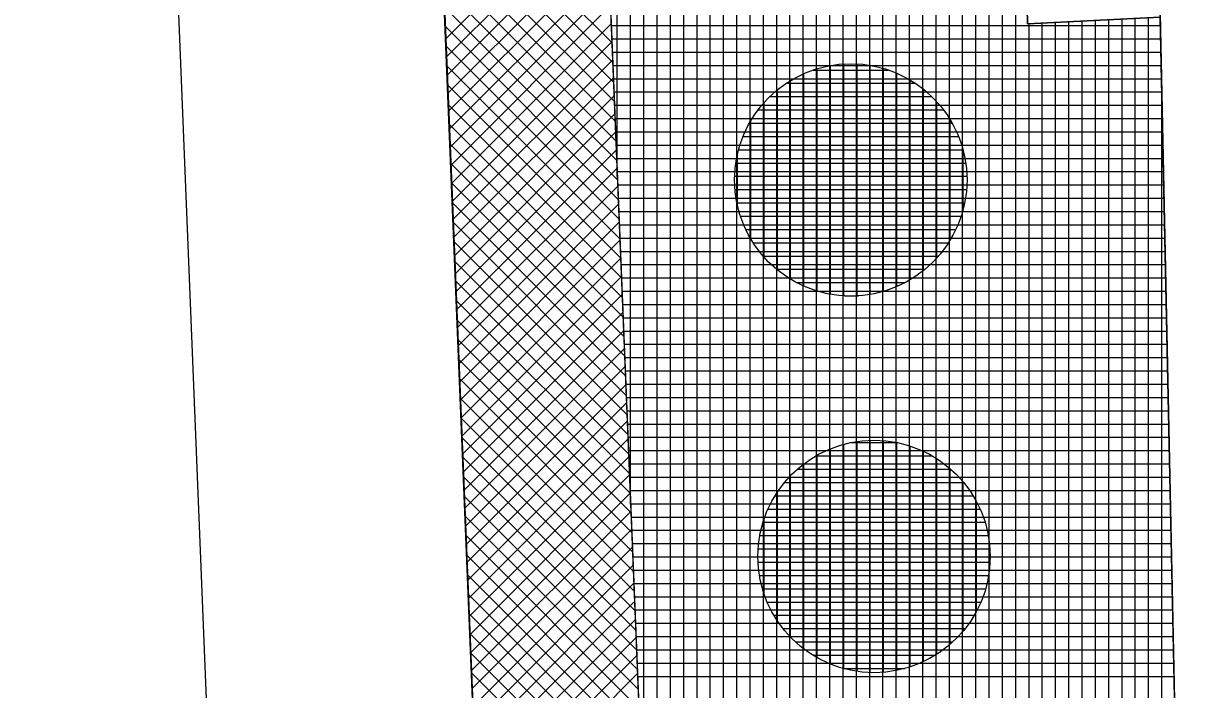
# Model space of a CAD drawing. Extents: x -565346 to -564154, y -1097386 to -1095620.
# Drawn here: x -564346.67 to -564328.86, y -1095775.51 to -1095765.48 of the extents above; entities that cross this region are included whole.
import ezdxf

# ---------------------------------------------------------------- set-up
doc = ezdxf.new("R2010")
doc.units = 0
for name, color, linetype in [('Vrstva 1', 7, 'Continuous'), ('Vrstva 13', 7, 'Continuous'), ('Vrstva 41', 7, 'Continuous'), ('Vrstva 42', 7, 'Continuous'), ('Vrstva 43', 7, 'Continuous'), ('Vrstva 44', 7, 'Continuous')]:
    doc.layers.add(name, color=color, linetype=linetype)

msp = doc.modelspace()

# ---------------------------------------------------------------- linework, layer by layer
at = {"layer": 'Vrstva 1'}
for p, q in [((-564338.22, -1095817.34), (-564343.82, -1095679.33)), ((-564346.67, -1095707.8), (-564343.14, -1095794.87))]:
    msp.add_line(p, q, dxfattribs=at)
at = {"layer": 'Vrstva 13'}
msp.add_line((-564330.25, -1095732.13), (-564328.86, -1095798.5), dxfattribs=at)
at = {"layer": 'Vrstva 41'}
for points in [[(-564331.946, -1095698.419), (-564333.943, -1095698.519), (-564332.25, -1095732.172), (-564331.552, -1095765.483), (-564329.554, -1095765.383), (-564330.25, -1095732.13)], [(-564339.576, -1095722.251), (-564342.067, -1095722.352), (-564338.22, -1095817.34), (-564334.985, -1095897.209), (-564332.487, -1095897.108), (-564335.722, -1095817.239)]]:
    msp.add_lwpolyline(points, close=True, dxfattribs=at)
at = {"layer": 'Vrstva 42'}
for p, q in [((-564340.414, -1095763.168), (-564337.81, -1095765.772)), ((-564337.91, -1095763.307), (-564340.311, -1095765.708)), ((-564340.402, -1095763.462), (-564337.798, -1095766.066)), ((-564337.899, -1095763.579), (-564340.3, -1095765.98)), ((-564340.39, -1095763.757), (-564337.786, -1095766.361)), ((-564337.888, -1095763.851), (-564340.289, -1095766.252)), ((-564340.378, -1095764.052), (-564337.774, -1095766.656)), ((-564337.877, -1095764.123), (-564340.278, -1095766.524)), ((-564340.366, -1095764.347), (-564337.762, -1095766.951)), ((-564337.866, -1095764.394), (-564340.267, -1095766.796)), ((-564340.355, -1095764.642), (-564337.75, -1095767.246)), ((-564337.855, -1095764.666), (-564340.256, -1095767.067)), ((-564340.343, -1095764.936), (-564337.738, -1095767.54)), ((-564337.844, -1095764.938), (-564340.245, -1095767.339)), ((-564340.331, -1095765.231), (-564337.726, -1095767.835)), ((-564337.833, -1095765.21), (-564340.234, -1095767.611)), ((-564340.319, -1095765.526), (-564337.715, -1095768.13)), ((-564337.822, -1095765.482), (-564340.223, -1095767.883)), ((-564337.811, -1095765.753), (-564340.212, -1095768.155)), ((-564340.307, -1095765.821), (-564337.703, -1095768.425)), ((-564340.295, -1095766.115), (-564337.691, -1095768.72)), ((-564337.8, -1095766.025), (-564340.201, -1095768.427)), ((-564337.789, -1095766.297), (-564340.19, -1095768.698)), ((-564340.283, -1095766.41), (-564337.679, -1095769.014)), ((-564337.778, -1095766.569), (-564340.179, -1095768.97)), ((-564340.271, -1095766.705), (-564337.667, -1095769.309)), ((-564340.259, -1095767), (-564337.655, -1095769.604)), ((-564337.767, -1095766.841), (-564340.168, -1095769.242)), ((-564337.756, -1095767.113), (-564340.157, -1095769.514)), ((-564340.247, -1095767.295), (-564337.643, -1095769.899)), ((-564337.745, -1095767.384), (-564340.146, -1095769.786)), ((-564340.235, -1095767.589), (-564337.631, -1095770.194)), ((-564337.734, -1095767.656), (-564340.135, -1095770.058)), ((-564340.223, -1095767.884), (-564337.619, -1095770.488)), ((-564337.723, -1095767.928), (-564340.124, -1095770.329)), ((-564340.211, -1095768.179), (-564337.607, -1095770.783)), ((-564337.712, -1095768.2), (-564340.113, -1095770.601)), ((-564340.199, -1095768.474), (-564337.595, -1095771.078)), ((-564337.701, -1095768.472), (-564340.102, -1095770.873)), ((-564340.187, -1095768.768), (-564337.583, -1095771.373)), ((-564337.69, -1095768.743), (-564340.091, -1095771.145)), ((-564340.175, -1095769.063), (-564337.571, -1095771.668)), ((-564337.679, -1095769.015), (-564340.08, -1095771.417)), ((-564337.668, -1095769.287), (-564340.069, -1095771.689)), ((-564340.163, -1095769.358), (-564337.559, -1095771.962)), ((-564340.152, -1095769.653), (-564337.547, -1095772.257)), ((-564337.657, -1095769.559), (-564340.058, -1095771.96)), ((-564337.646, -1095769.831), (-564340.047, -1095772.232)), ((-564340.14, -1095769.948), (-564337.535, -1095772.552)), ((-564337.634, -1095770.102), (-564340.036, -1095772.504)), ((-564340.128, -1095770.242), (-564337.523, -1095772.847)), ((-564337.623, -1095770.374), (-564340.025, -1095772.776)), ((-564340.116, -1095770.537), (-564337.511, -1095773.142)), ((-564337.612, -1095770.646), (-564340.014, -1095773.048)), ((-564340.104, -1095770.832), (-564337.499, -1095773.436)), ((-564337.601, -1095770.918), (-564340.003, -1095773.32)), ((-564340.092, -1095771.127), (-564337.487, -1095773.731)), ((-564337.59, -1095771.19), (-564339.992, -1095773.591)), ((-564340.08, -1095771.422), (-564337.475, -1095774.026)), ((-564337.579, -1095771.462), (-564339.981, -1095773.863)), ((-564340.068, -1095771.716), (-564337.463, -1095774.321)), ((-564337.568, -1095771.733), (-564339.97, -1095774.135)), ((-564340.056, -1095772.011), (-564337.451, -1095774.616)), ((-564337.557, -1095772.005), (-564339.959, -1095774.407)), ((-564340.044, -1095772.306), (-564337.439, -1095774.911)), ((-564337.546, -1095772.277), (-564339.948, -1095774.679)), ((-564340.032, -1095772.601), (-564337.427, -1095775.205)), ((-564337.535, -1095772.549), (-564339.937, -1095774.951)), ((-564337.524, -1095772.821), (-564339.926, -1095775.222)), ((-564340.02, -1095772.895), (-564337.415, -1095775.5)), ((-564340.008, -1095773.19), (-564337.404, -1095775.795)), ((-564337.513, -1095773.092), (-564339.915, -1095775.494)), ((-564337.502, -1095773.364), (-564339.904, -1095775.766)), ((-564339.996, -1095773.485), (-564337.392, -1095776.09)), ((-564339.984, -1095773.78), (-564337.38, -1095776.385)), ((-564337.491, -1095773.636), (-564339.893, -1095776.038)), ((-564337.48, -1095773.908), (-564339.882, -1095776.31)), ((-564339.972, -1095774.075), (-564337.368, -1095776.679)), ((-564337.469, -1095774.18), (-564339.871, -1095776.582)), ((-564339.96, -1095774.369), (-564337.356, -1095776.974)), ((-564337.458, -1095774.452), (-564339.86, -1095776.853)), ((-564339.949, -1095774.664), (-564337.344, -1095777.269)), ((-564337.447, -1095774.723), (-564339.849, -1095777.125)), ((-564339.937, -1095774.959), (-564337.332, -1095777.564)), ((-564337.436, -1095774.995), (-564339.838, -1095777.397)), ((-564339.925, -1095775.254), (-564337.32, -1095777.859)), ((-564337.425, -1095775.267), (-564339.827, -1095777.669))]:
    msp.add_line(p, q, dxfattribs=at)
at = {"layer": 'Vrstva 43'}
for p, q in [((-564334.33, -1095851.649), (-564334.33, -1095676.348)), ((-564334.13, -1095856.582), (-564334.13, -1095676.285)), ((-564334.93, -1095836.849), (-564334.93, -1095676.537)), ((-564334.73, -1095841.782), (-564334.73, -1095676.474)), ((-564334.53, -1095846.715), (-564334.53, -1095676.411)), ((-564335.33, -1095826.983), (-564335.33, -1095676.662)), ((-564335.13, -1095831.916), (-564335.13, -1095676.599)), ((-564335.93, -1095812.183), (-564335.93, -1095676.851)), ((-564335.73, -1095817.116), (-564335.73, -1095676.788)), ((-564335.53, -1095822.049), (-564335.53, -1095676.725)), ((-564336.53, -1095797.383), (-564336.53, -1095677.039)), ((-564336.33, -1095802.317), (-564336.33, -1095676.977)), ((-564336.13, -1095807.25), (-564336.13, -1095676.914)), ((-564337.13, -1095782.584), (-564337.13, -1095677.228)), ((-564336.93, -1095787.517), (-564336.93, -1095677.165)), ((-564336.73, -1095792.45), (-564336.73, -1095677.102)), ((-564337.73, -1095767.784), (-564337.73, -1095677.416)), ((-564337.53, -1095772.718), (-564337.53, -1095677.354)), ((-564337.33, -1095777.651), (-564337.33, -1095677.291)), ((-564333.93, -1095861.515), (-564333.93, -1095698.777)), ((-564333.73, -1095866.448), (-564333.73, -1095702.753)), ((-564333.53, -1095871.381), (-564333.53, -1095706.728)), ((-564333.33, -1095876.315), (-564333.33, -1095710.704)), ((-564333.13, -1095881.248), (-564333.13, -1095714.68)), ((-564332.93, -1095886.181), (-564332.93, -1095718.655)), ((-564332.73, -1095891.114), (-564332.73, -1095722.631)), ((-564332.53, -1095896.047), (-564332.53, -1095726.606)), ((-564332.33, -1095918.631), (-564332.33, -1095730.582)), ((-564332.13, -1095918.66), (-564332.13, -1095737.899)), ((-564331.93, -1095918.689), (-564331.93, -1095747.443)), ((-564331.73, -1095918.719), (-564331.73, -1095756.988)), ((-564330.13, -1095942.316), (-564330.13, -1095765.412)), ((-564329.93, -1095947.254), (-564329.93, -1095765.402)), ((-564329.73, -1095952.191), (-564329.73, -1095765.392)), ((-564337.822, -1095765.51), (-564329.551, -1095765.51)), ((-564331.53, -1095918.748), (-564331.53, -1095765.482)), ((-564331.33, -1095918.778), (-564331.33, -1095765.472)), ((-564331.13, -1095918.807), (-564331.13, -1095765.462)), ((-564330.93, -1095922.566), (-564330.93, -1095765.452)), ((-564330.73, -1095927.504), (-564330.73, -1095765.442)), ((-564330.53, -1095932.441), (-564330.53, -1095765.432)), ((-564330.33, -1095937.379), (-564330.33, -1095765.422)), ((-564337.814, -1095765.71), (-564329.547, -1095765.71)), ((-564337.806, -1095765.91), (-564329.543, -1095765.91)), ((-564337.798, -1095766.11), (-564329.538, -1095766.11)), ((-564337.79, -1095766.31), (-564329.534, -1095766.31)), ((-564337.782, -1095766.51), (-564329.53, -1095766.51)), ((-564329.53, -1095956.039), (-564329.53, -1095766.509)), ((-564337.774, -1095766.71), (-564329.526, -1095766.71)), ((-564337.765, -1095766.91), (-564329.522, -1095766.91)), ((-564337.757, -1095767.11), (-564329.517, -1095767.11)), ((-564337.749, -1095767.31), (-564329.513, -1095767.31)), ((-564337.741, -1095767.51), (-564329.509, -1095767.51)), ((-564337.733, -1095767.71), (-564329.505, -1095767.71)), ((-564337.725, -1095767.91), (-564329.501, -1095767.91)), ((-564337.717, -1095768.11), (-564329.496, -1095768.11)), ((-564337.709, -1095768.31), (-564329.492, -1095768.31)), ((-564337.701, -1095768.51), (-564329.488, -1095768.51)), ((-564337.692, -1095768.71), (-564329.484, -1095768.71)), ((-564337.684, -1095768.91), (-564329.48, -1095768.91)), ((-564337.676, -1095769.11), (-564329.476, -1095769.11)), ((-564337.668, -1095769.31), (-564329.471, -1095769.31)), ((-564337.66, -1095769.51), (-564329.467, -1095769.51)), ((-564337.652, -1095769.71), (-564329.463, -1095769.71)), ((-564337.644, -1095769.91), (-564329.459, -1095769.91)), ((-564337.636, -1095770.11), (-564329.455, -1095770.11)), ((-564337.628, -1095770.31), (-564329.45, -1095770.31)), ((-564337.619, -1095770.51), (-564329.446, -1095770.51)), ((-564337.611, -1095770.71), (-564329.442, -1095770.71)), ((-564337.603, -1095770.91), (-564329.438, -1095770.91)), ((-564337.595, -1095771.11), (-564329.434, -1095771.11)), ((-564337.587, -1095771.31), (-564329.429, -1095771.31)), ((-564337.579, -1095771.51), (-564329.425, -1095771.51)), ((-564337.571, -1095771.71), (-564329.421, -1095771.71)), ((-564337.563, -1095771.91), (-564329.417, -1095771.91)), ((-564337.555, -1095772.11), (-564329.413, -1095772.11)), ((-564337.547, -1095772.31), (-564329.409, -1095772.31)), ((-564337.538, -1095772.51), (-564329.404, -1095772.51)), ((-564337.53, -1095772.71), (-564329.4, -1095772.71)), ((-564337.522, -1095772.91), (-564329.396, -1095772.91)), ((-564337.514, -1095773.11), (-564329.392, -1095773.11)), ((-564337.506, -1095773.31), (-564329.388, -1095773.31)), ((-564337.498, -1095773.51), (-564329.383, -1095773.51)), ((-564337.49, -1095773.71), (-564329.379, -1095773.71)), ((-564337.482, -1095773.91), (-564329.375, -1095773.91)), ((-564337.474, -1095774.11), (-564329.371, -1095774.11)), ((-564337.465, -1095774.31), (-564329.367, -1095774.31)), ((-564337.457, -1095774.51), (-564329.362, -1095774.51)), ((-564337.449, -1095774.71), (-564329.358, -1095774.71)), ((-564337.441, -1095774.91), (-564329.354, -1095774.91)), ((-564337.433, -1095775.11), (-564329.35, -1095775.11)), ((-564337.425, -1095775.31), (-564329.346, -1095775.31))]:
    msp.add_line(p, q, dxfattribs=at)
msp.add_lwpolyline([(-564328.86, -1095798.5), (-564329.554, -1095765.383), (-564331.552, -1095765.483), (-564332.25, -1095732.172), (-564333.943, -1095698.519), (-564331.946, -1095698.419), (-564332.8, -1095681.44), (-564332.14, -1095675.66), (-564343.82, -1095679.33), (-564342.067, -1095722.352), (-564339.576, -1095722.251), (-564332.487, -1095897.108)], dxfattribs=at)
at = {"layer": 'Vrstva 44'}
for p, q in [((-564334.52, -1095769.555), (-564334.52, -1095766.111)), ((-564334.32, -1095769.579), (-564334.32, -1095766.089)), ((-564334.12, -1095769.58), (-564334.12, -1095766.088)), ((-564333.92, -1095769.559), (-564333.92, -1095766.111)), ((-564334.92, -1095769.433), (-564334.92, -1095766.235)), ((-564334.78, -1095766.18), (-564333.648, -1095766.18)), ((-564334.72, -1095769.509), (-564334.72, -1095766.16)), ((-564333.72, -1095769.511), (-564333.72, -1095766.156)), ((-564333.52, -1095769.438), (-564333.52, -1095766.229)), ((-564335.32, -1095769.189), (-564335.32, -1095766.48)), ((-564335.185, -1095766.38), (-564333.241, -1095766.38)), ((-564335.12, -1095769.329), (-564335.12, -1095766.338)), ((-564333.32, -1095769.338), (-564333.32, -1095766.332)), ((-564333.12, -1095769.197), (-564333.12, -1095766.469)), ((-564335.433, -1095766.58), (-564332.994, -1095766.58)), ((-564332.92, -1095769.012), (-564332.92, -1095766.659)), ((-564335.61, -1095766.78), (-564332.82, -1095766.78)), ((-564335.52, -1095768.997), (-564335.52, -1095766.669)), ((-564335.74, -1095766.98), (-564332.687, -1095766.98)), ((-564335.72, -1095768.724), (-564335.72, -1095766.943)), ((-564332.72, -1095768.745), (-564332.72, -1095766.927)), ((-564335.835, -1095767.18), (-564332.593, -1095767.18)), ((-564335.92, -1095768.222), (-564335.92, -1095767.45)), ((-564335.903, -1095767.38), (-564332.526, -1095767.38)), ((-564332.52, -1095768.27), (-564332.52, -1095767.403)), ((-564335.945, -1095767.58), (-564332.484, -1095767.58)), ((-564335.962, -1095767.78), (-564332.465, -1095767.78)), ((-564335.956, -1095767.98), (-564332.471, -1095767.98)), ((-564335.928, -1095768.18), (-564332.501, -1095768.18)), ((-564335.876, -1095768.38), (-564332.554, -1095768.38)), ((-564335.796, -1095768.58), (-564332.632, -1095768.58)), ((-564335.684, -1095768.78), (-564332.744, -1095768.78)), ((-564335.536, -1095768.98), (-564332.894, -1095768.98)), ((-564335.33, -1095769.18), (-564333.099, -1095769.18)), ((-564335.033, -1095769.38), (-564333.398, -1095769.38)), ((-564334.307, -1095769.58), (-564334.096, -1095769.58)), ((-564334.32, -1095775.193), (-564334.32, -1095771.815)), ((-564334.21, -1095771.79), (-564333.512, -1095771.79)), ((-564334.12, -1095775.234), (-564334.12, -1095771.775)), ((-564333.92, -1095775.253), (-564333.92, -1095771.757)), ((-564333.72, -1095775.247), (-564333.72, -1095771.762)), ((-564333.52, -1095775.218), (-564333.52, -1095771.789)), ((-564334.738, -1095771.99), (-564332.99, -1095771.99)), ((-564334.72, -1095775.028), (-564334.72, -1095771.98)), ((-564334.52, -1095775.126), (-564334.52, -1095771.883)), ((-564333.32, -1095775.165), (-564333.32, -1095771.842)), ((-564333.12, -1095775.087), (-564333.12, -1095771.922)), ((-564334.92, -1095774.898), (-564334.92, -1095772.109)), ((-564332.92, -1095774.976), (-564332.92, -1095772.032)), ((-564332.72, -1095774.826), (-564332.72, -1095772.182)), ((-564335.12, -1095774.72), (-564335.12, -1095772.288)), ((-564335.017, -1095772.19), (-564332.711, -1095772.19)), ((-564335.32, -1095774.472), (-564335.32, -1095772.536)), ((-564335.211, -1095772.39), (-564332.515, -1095772.39)), ((-564332.52, -1095774.621), (-564332.52, -1095772.384)), ((-564335.355, -1095772.59), (-564332.374, -1095772.59)), ((-564332.32, -1095774.323), (-564332.32, -1095772.683)), ((-564335.461, -1095772.79), (-564332.267, -1095772.79)), ((-564335.535, -1095772.99), (-564332.192, -1095772.99)), ((-564335.52, -1095774.07), (-564335.52, -1095772.941)), ((-564335.584, -1095773.19), (-564332.145, -1095773.19)), ((-564335.61, -1095773.39), (-564332.12, -1095773.39)), ((-564332.12, -1095773.639), (-564332.12, -1095773.388)), ((-564335.611, -1095773.59), (-564332.118, -1095773.59)), ((-564335.589, -1095773.79), (-564332.138, -1095773.79)), ((-564335.543, -1095773.99), (-564332.184, -1095773.99)), ((-564335.473, -1095774.19), (-564332.256, -1095774.19)), ((-564335.372, -1095774.39), (-564332.356, -1095774.39)), ((-564335.234, -1095774.59), (-564332.494, -1095774.59)), ((-564335.049, -1095774.79), (-564332.678, -1095774.79)), ((-564334.786, -1095774.99), (-564332.941, -1095774.99)), ((-564334.33, -1095775.19), (-564333.398, -1095775.19))]:
    msp.add_line(p, q, dxfattribs=at)
for centre in [(-564334.214, -1095767.834), (-564333.864, -1095773.504)]:
    msp.add_circle(centre, 1.75, dxfattribs=at)

doc.saveas('drawing.dxf')
